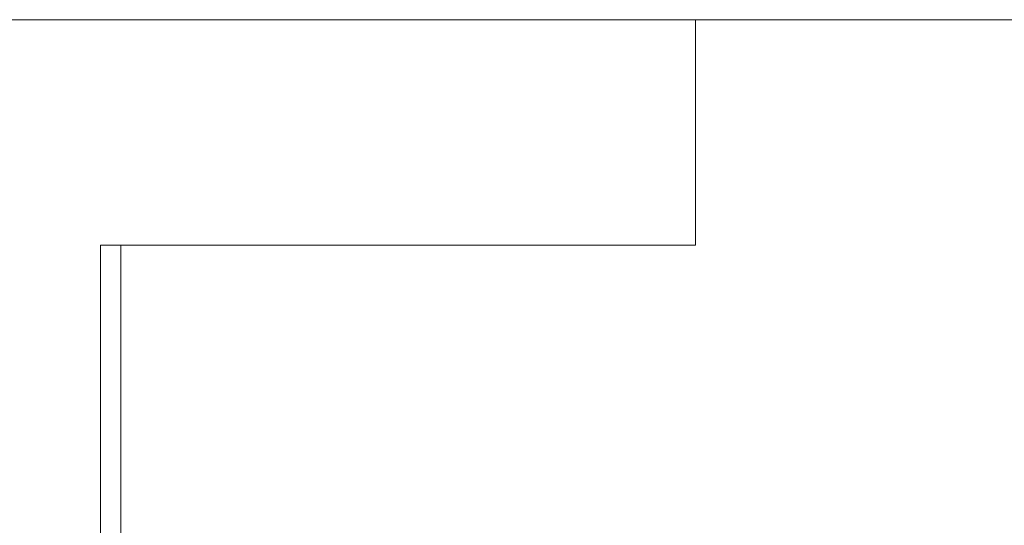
# Model space of a CAD drawing. Header units: millimetres. Extents: x 2 to 902, y -447 to 199.
# Tile 793 of 1056: x 19.41 to 23.78, y 177.68 to 179.93. Entities that reach past the tile are written whole.
import ezdxf

# ---------------------------------------------------------------- set-up
doc = ezdxf.new("R2010")
doc.units = ezdxf.units.MM
doc.header["$MEASUREMENT"] = 0
doc.layers.add('IFC-Laje-Contorno', color=134, linetype='Continuous', lineweight=5)

msp = doc.modelspace()

# ---------------------------------------------------------------- linework, layer by layer
at = {"layer": 'IFC-Laje-Contorno', "color": 7, "lineweight": 5}
for p, q in [((18.0546, 179.9252), (27.6287, 179.9252)), ((18.5677, 179.9252), (22.4071, 179.9252)), ((18.9577, 179.9252), (22.4071, 179.9252)), ((22.4071, 179.9252), (27.6287, 179.9252)), ((22.4071, 178.9252), (22.4071, 179.9252)), ((22.4071, 178.9252), (22.4071, 179.9252)), ((19.7677, 178.9252), (22.4071, 178.9252)), ((19.7677, 175.6314), (19.7677, 178.9252)), ((19.8577, 178.9252), (22.4071, 178.9252)), ((19.8577, 175.7714), (19.8577, 178.9252))]:
    msp.add_line(p, q, dxfattribs=at)

doc.saveas('drawing.dxf')
